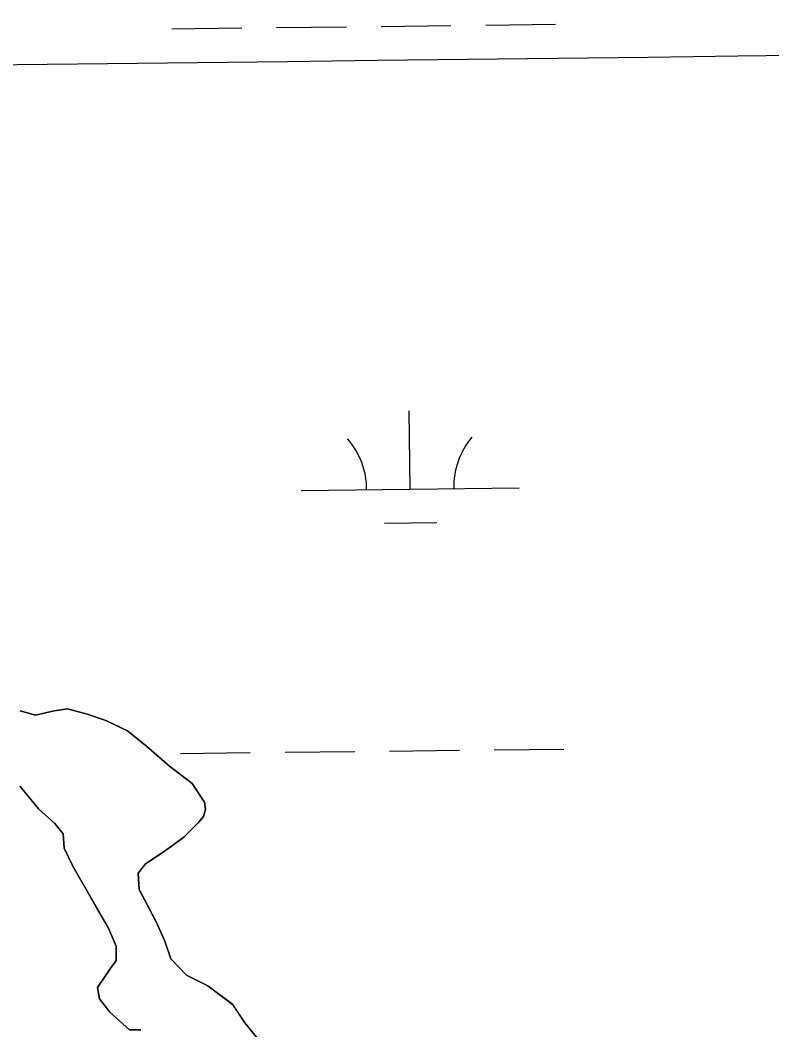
# Model space of a CAD drawing. Extents: x 3684037 to 3722149, y 433263 to 459021.
# Drawn here: x 3718169.6 to 3718514.5, y 450704.2 to 451167.7 of the extents above; entities that cross this region are included whole.
import ezdxf

# ---------------------------------------------------------------- set-up
doc = ezdxf.new("R2010")
doc.units = 0
for name, color, linetype in [('V-GRID-MAJR', 7, 'Continuous'), ('V-TOPO-SHOR', 7, 'Continuous'), ('V-WETL-SWMP', 7, 'Continuous')]:
    doc.layers.add(name, color=color, linetype=linetype)

msp = doc.modelspace()

# ---------------------------------------------------------------- linework, layer by layer
at = {"layer": 'V-GRID-MAJR'}
msp.add_spline([(3688126.82, 450798.39), (3693416.12, 450858.02), (3698705.41, 450918.41), (3703994.7, 450979.58), (3709283.97, 451041.51), (3714573.23, 451104.21), (3719862.49, 451167.68)], degree=3, dxfattribs=at)
at = {"layer": 'V-TOPO-SHOR'}
for points in [[(3718169.59, 450850.64), (3718176.68, 450848.72), (3718185.2, 450850.59), (3718191.36, 450851.51), (3718200.34, 450849.11), (3718208.85, 450846.25), (3718218.77, 450841.48), (3718227.74, 450834.36), (3718238.12, 450825.33), (3718248.5, 450817.25), (3718254.15, 450808.72), (3718254.61, 450805.41), (3718253.66, 450802.1), (3718251.28, 450799.27), (3718244.63, 450792.66), (3718235.62, 450786.07), (3718227.09, 450780.42), (3718223.76, 450776.17), (3718224.21, 450768.6), (3718227.97, 450761.49), (3718232.2, 450753.43), (3718235.96, 450744.9), (3718238.77, 450736.85), (3718245.85, 450729.25), (3718255.77, 450724.49), (3718267.09, 450715.93), (3718272.75, 450707.4), (3718281.23, 450696.96)], [(3718224.95, 450704.24), (3718219.74, 450704.26), (3718210.77, 450712.33), (3718206.06, 450718.5), (3718205.13, 450723.71), (3718210.84, 450732.21), (3718213.69, 450735.98), (3718213.71, 450742.61), (3718209.96, 450751.14), (3718204.78, 450760.14), (3718199.14, 450770.1), (3718193.96, 450779.11), (3718189.73, 450787.64), (3718189.28, 450794.26), (3718185.51, 450799.01), (3718177.96, 450805.66), (3718171.36, 450813.72), (3718169.48, 450816.1)]]:
    msp.add_lwpolyline(points, dxfattribs=at)
at = {"layer": 'V-WETL-SWMP'}
for p, q in [((3718239.25, 451163.74), (3718271.25, 451164.11)), ((3718287.25, 451164.3), (3718319.25, 451164.67)), ((3718335.24, 451164.85), (3718367.24, 451165.23)), ((3718383.24, 451165.41), (3718415.24, 451165.79)), ((3718348.56, 450952.39), (3718348.14, 450988.39)), ((3718298.56, 450951.81), (3718398.56, 450952.97)), ((3718336.74, 450936.82), (3718360.74, 450937.1)), ((3718191.36, 450851.51), (3718185.2, 450850.59)), ((3718200.34, 450849.12), (3718191.36, 450851.51)), ((3718176.68, 450848.72), (3718169.59, 450850.64)), ((3718185.2, 450850.59), (3718176.68, 450848.72)), ((3718208.85, 450846.25), (3718200.34, 450849.12)), ((3718218.77, 450841.49), (3718208.85, 450846.25)), ((3718227.74, 450834.36), (3718218.77, 450841.49)), ((3718238.12, 450825.33), (3718227.74, 450834.36)), ((3718339.11, 450832.2), (3718371.11, 450832.57)), ((3718387.11, 450832.76), (3718419.11, 450833.13)), ((3718243.12, 450831.09), (3718275.12, 450831.46)), ((3718291.12, 450831.64), (3718323.12, 450832.02)), ((3718248.5, 450817.26), (3718238.12, 450825.33)), ((3718169.48, 450816.1), (3718177.96, 450805.66)), ((3718254.15, 450808.72), (3718248.5, 450817.26)), ((3718177.96, 450805.66), (3718185.51, 450799.01)), ((3718253.66, 450802.1), (3718254.61, 450805.41)), ((3718254.61, 450805.41), (3718254.15, 450808.72)), ((3718251.28, 450799.27), (3718253.66, 450802.1)), ((3718185.51, 450799.01), (3718189.28, 450794.26)), ((3718244.64, 450792.66), (3718251.28, 450799.27)), ((3718189.28, 450794.26), (3718189.73, 450787.64)), ((3718235.62, 450786.07), (3718244.64, 450792.66)), ((3718189.73, 450787.64), (3718193.96, 450779.11)), ((3718227.09, 450780.42), (3718235.62, 450786.07)), ((3718193.96, 450779.11), (3718209.96, 450751.14)), ((3718223.76, 450776.17), (3718227.09, 450780.42)), ((3718224.21, 450768.6), (3718223.76, 450776.17)), ((3718232.2, 450753.43), (3718224.21, 450768.6)), ((3718209.96, 450751.14), (3718213.71, 450742.61)), ((3718235.96, 450744.9), (3718232.2, 450753.43)), ((3718238.77, 450736.85), (3718235.96, 450744.9)), ((3718213.71, 450742.61), (3718213.69, 450735.98)), ((3718213.69, 450735.98), (3718210.84, 450732.21)), ((3718245.85, 450729.25), (3718238.77, 450736.85)), ((3718210.84, 450732.21), (3718205.13, 450723.71)), ((3718255.77, 450724.49), (3718245.85, 450729.25)), ((3718205.13, 450723.71), (3718206.06, 450718.5)), ((3718267.1, 450715.93), (3718255.77, 450724.49)), ((3718206.06, 450718.5), (3718210.78, 450712.33)), ((3718210.78, 450712.33), (3718219.74, 450704.26)), ((3718272.75, 450707.4), (3718267.1, 450715.93)), ((3718281.23, 450696.96), (3718272.75, 450707.4)), ((3718219.74, 450704.26), (3718224.94, 450704.24))]:
    msp.add_line(p, q, dxfattribs=at)
for centre, start, end in [((3718403.79, 450953.51), 139.8949, 181.4385), ((3718293.32, 450952.22), 359.8949, 41.4385)]:
    msp.add_arc(centre, 35.25, start, end, dxfattribs=at)

doc.saveas('drawing.dxf')
